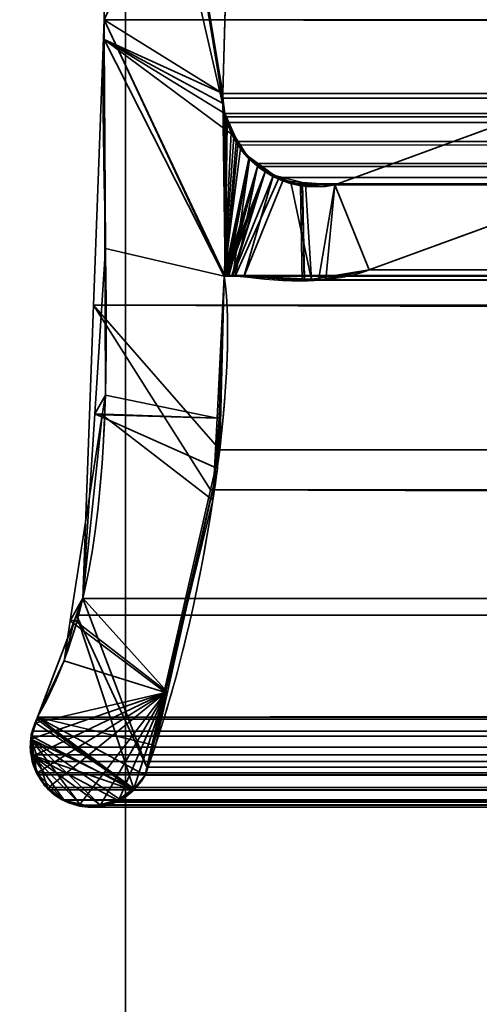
# Model space of a CAD drawing. Header units: millimetres. Extents: x -488 to 6688, y -115 to 115.
# Tile 596 of 656: x 1137.14 to 1140.89, y -6.41 to 1.65. Entities that reach past the tile are written whole.
import ezdxf

# ---------------------------------------------------------------- set-up
doc = ezdxf.new("R2010")
doc.units = ezdxf.units.MM
doc.layers.add('151', color=7, linetype='Continuous', true_color=0xffffff)

# ---------------------------------------------------------------- blocks, each defined once
blk = doc.blocks.new('UG_SURFACE_002')
at = {"layer": '151', "color": 252, "linetype": 'Continuous', "lineweight": 35}
for points in [[(2037.4999, -15, 2194.2501), (2037.4999, 115, 2194.2501), (962.5, 115, 2194.2501), (962.5, -15, 2194.2501)], [(1112.5, -15, 2044.25), (1112.5, 115, 2044.25), (1887.5, 115, 2044.25), (1887.5, -15, 2044.25)]]:
    blk.add_3dface(points, dxfattribs=at)
blk = doc.blocks.new('UG_SURFACE_110')
at = {"layer": '151', "color": 7, "linetype": 'Continuous', "lineweight": 35}
for points in [[(1138.8117, 0.8784, 2018.4383), (1137.9112, 6.3541, 2019.3388), (1137.8678, 5.0177, 2019.3822), (1137.8716, 4.9608, 2019.3784)], [(1137.9112, 6.3541, 2019.3388), (1138.799, 0.9593, 2018.451), (1138.7951, 1.0412, 2018.4548)], [(1137.9112, 6.3541, 2019.3388), (1138.8117, 0.8784, 2018.4383), (1138.799, 0.9593, 2018.451)], [(1138.7951, 1.0412, 2018.4548), (1138.8776, 3.9715, 2018.3723), (1137.9112, 6.3541, 2019.3388)], [(1137.8716, 4.9608, 2019.3784), (1137.825, 1.6459, 2019.4249), (1137.826, 1.4847, 2019.424), (1138.8117, 0.8784, 2018.4383)], [(1138.8776, 3.9715, -10.75), (1138.7951, 1.0412, -10.75), (1137.8256, 1.4846, -10.75), (1137.825, 1.6459, -10.75)], [(1138.7951, 1.0412, -10.75), (1138.8776, 3.9715, -10.75), (1138.8776, 3.9715, 2018.3723), (1138.7951, 1.0412, 2018.4548)], [(1137.825, 1.6459, -10.75), (1137.8256, 1.4846, -10.75), (1137.826, 1.4847, 2019.424)], [(1137.826, 1.4847, 2019.424), (1137.825, 1.6459, 2019.4249), (1137.825, 1.6459, -10.75)], [(1137.8357, -0.2241, 2019.4142), (1137.826, 1.4847, 2019.424), (1137.8256, 1.4846, -10.75)], [(1137.8357, -0.2241, 2019.4142), (1137.8256, 1.4846, -10.75), (1137.8351, -1.4257, -10.75)], [(1137.8256, 1.4846, -10.75), (1138.8117, 0.8784, -10.75), (1138.8961, 0.6882, -10.75)], [(1137.8256, 1.4846, -10.75), (1138.7951, 1.0412, -10.75), (1138.799, 0.9593, -10.75)], [(1138.799, 0.9593, -10.75), (1138.8117, 0.8784, -10.75), (1137.8256, 1.4846, -10.75)], [(1138.8961, 0.6882, -10.75), (1138.9387, 0.592, -10.75), (1138.8074, -0.4501, -10.75), (1137.8256, 1.4846, -10.75)], [(1137.8351, -1.4257, -10.75), (1137.8256, 1.4846, -10.75), (1138.8074, -0.4501, -10.75), (1138.7483, -1.6131, -10.75)], [(1137.826, 1.4847, 2019.424), (1138.8074, -0.4501, 2018.4426), (1138.8643, 0.7194, 2018.3856), (1138.8117, 0.8784, 2018.4383)], [(1138.8074, -0.4501, 2018.4426), (1137.826, 1.4847, 2019.424), (1137.8357, -0.2241, 2019.4142)], [(1138.799, 0.9593, -10.75), (1138.7951, 1.0412, -10.75), (1138.7951, 1.0412, 2018.4548), (1138.799, 0.9593, 2018.451)], [(1139.7102, 0.295, -10.75), (1141.6266, 0.997, -10.75), (1141.4485, 0.1329, -10.75), (1139.9915, -0.4009, -10.75)], [(1139.9915, -0.4009, 2017.2584), (1141.4485, 0.1329, 2015.8014), (1141.6266, 0.997, 2015.6233), (1139.7102, 0.295, 2017.5397)], [(1141.6266, 0.997, -10.75), (1139.7102, 0.295, -10.75), (1139.7102, 0.295, 2017.5397), (1141.6266, 0.997, 2015.6233)], [(1138.799, 0.9593, 2018.451), (1138.8117, 0.8784, 2018.4383), (1138.8117, 0.8784, -10.75), (1138.799, 0.9593, -10.75)], [(1138.8117, 0.8784, -10.75), (1138.8643, 0.7194, 2018.3856), (1138.8865, 0.6875, 2018.3635)], [(1138.8117, 0.8784, -10.75), (1138.8117, 0.8784, 2018.4383), (1138.8643, 0.7194, 2018.3856)], [(1138.8865, 0.6875, 2018.3635), (1138.8961, 0.6882, -10.75), (1138.8117, 0.8784, -10.75)], [(1138.8865, 0.6875, 2018.3635), (1138.8643, 0.7194, 2018.3856), (1138.8074, -0.4501, 2018.4426)], [(1138.8074, -0.4501, 2018.4426), (1139.0091, 0.5104, 2018.2409), (1138.8865, 0.6875, 2018.3635)], [(1138.8961, 0.6882, -10.75), (1138.8865, 0.6875, 2018.3635), (1139.0091, 0.5104, 2018.2409)], [(1139.0091, 0.5104, 2018.2409), (1138.9387, 0.592, -10.75), (1138.8961, 0.6882, -10.75)], [(1138.8074, -0.4501, -10.75), (1138.9387, 0.592, -10.75), (1139.0166, 0.518, -10.75)], [(1139.0091, 0.5104, 2018.2409), (1139.0166, 0.518, -10.75), (1138.9387, 0.592, -10.75)], [(1139.0166, 0.518, -10.75), (1139.1401, 0.4006, -10.75), (1138.8074, -0.4501, -10.75)], [(1138.8074, -0.4501, 2018.4426), (1139.0144, 0.5029, 2018.2357), (1139.0091, 0.5104, 2018.2409)], [(1139.0144, 0.5029, 2018.2357), (1138.8074, -0.4501, 2018.4426), (1138.8161, -0.447, 2018.4338)], [(1138.8161, -0.447, 2018.4338), (1138.8192, -0.4459, 2018.4307), (1139.0144, 0.5029, 2018.2357)], [(1139.0144, 0.5029, 2018.2357), (1138.8192, -0.4459, 2018.4307), (1138.8336, -0.4468, 2018.4164)], [(1138.8336, -0.4468, 2018.4164), (1138.8777, -0.4498, 2018.3723), (1139.0144, 0.5029, 2018.2357)], [(1138.8777, -0.4498, 2018.3723), (1138.9682, -0.4559, 2018.2817), (1139.2093, 0.3763, 2018.0407), (1139.0144, 0.5029, 2018.2357)], [(1139.0166, 0.518, -10.75), (1139.0091, 0.5104, 2018.2409), (1139.0144, 0.5029, 2018.2357)], [(1139.0166, 0.518, -10.75), (1139.0144, 0.5029, 2018.2357), (1139.2093, 0.3763, 2018.0407)], [(1139.2093, 0.3763, 2018.0407), (1139.1401, 0.4006, -10.75), (1139.0166, 0.518, -10.75)], [(1138.8156, -0.4467, -10.75), (1138.8074, -0.4501, -10.75), (1139.1401, 0.4006, -10.75)], [(1138.8161, -0.4466, -10.75), (1138.8156, -0.4467, -10.75), (1139.1401, 0.4006, -10.75)], [(1138.8338, -0.4463, -10.75), (1138.8161, -0.4466, -10.75), (1139.1401, 0.4006, -10.75)], [(1139.1401, 0.4006, -10.75), (1138.8702, -0.4455, -10.75), (1138.8338, -0.4463, -10.75)], [(1138.8779, -0.4461, -10.75), (1138.8702, -0.4455, -10.75), (1139.1401, 0.4006, -10.75)], [(1138.8779, -0.4461, -10.75), (1139.1401, 0.4006, -10.75), (1139.2092, 0.3738, -10.75)], [(1139.2092, 0.3738, -10.75), (1139.4289, 0.2884, -10.75), (1139.4434, -0.4895, -10.75), (1138.8779, -0.4461, -10.75)], [(1138.9682, -0.4559, 2018.2817), (1139.2847, 0.3273, 2017.9653), (1139.2093, 0.3763, 2018.0407)], [(1139.4458, 0.3151, 2017.8041), (1139.2847, 0.3273, 2017.9653), (1138.9682, -0.4559, 2018.2817), (1139.4619, -0.4725, 2017.7882)], [(1139.2093, 0.3763, 2018.0407), (1139.2092, 0.3738, -10.75), (1139.1401, 0.4006, -10.75)], [(1139.2092, 0.3738, -10.75), (1139.2093, 0.3763, 2018.0407), (1139.2847, 0.3273, 2017.9653)], [(1139.2092, 0.3738, -10.75), (1139.2847, 0.3273, 2017.9653), (1139.4458, 0.3151, 2017.8041)], [(1139.4458, 0.3151, 2017.8041), (1139.4289, 0.2884, -10.75), (1139.2092, 0.3738, -10.75)], [(1139.4458, 0.3151, 2017.8041), (1139.4447, 0.2888, -10.75), (1139.4289, 0.2884, -10.75)], [(1139.4612, -0.4866, -10.75), (1139.4434, -0.4895, -10.75), (1139.4289, 0.2884, -10.75), (1139.4447, 0.2888, -10.75)], [(1139.4447, 0.2888, -10.75), (1139.4458, 0.3151, 2017.8041), (1139.7102, 0.295, 2017.5397)], [(1139.4447, 0.2888, -10.75), (1139.7102, 0.295, -10.75), (1139.9915, -0.4009, -10.75), (1139.4612, -0.4866, -10.75)], [(1139.7102, 0.295, 2017.5397), (1139.7102, 0.295, -10.75), (1139.4447, 0.2888, -10.75)], [(1139.4619, -0.4725, 2017.7882), (1139.6384, -0.4785, 2017.6115), (1139.7102, 0.295, 2017.5397), (1139.4458, 0.3151, 2017.8041)], [(1139.7102, 0.295, 2017.5397), (1139.6384, -0.4785, 2017.6115), (1139.9915, -0.4009, 2017.2584)], [(1141.4485, 0.1329, 2015.8014), (1139.9915, -0.4009, 2017.2584), (1139.9915, -0.4009, -10.75), (1141.4485, 0.1329, -10.75)], [(1137.8351, -1.4257, -10.75), (1137.7486, -1.5778, 2019.5014), (1137.8357, -0.2241, 2019.4142)], [(1138.7656, -1.6133, 2018.4846), (1138.8074, -0.4501, 2018.4426), (1137.8357, -0.2241, 2019.4142), (1137.7486, -1.5778, 2019.5014)], [(1139.4612, -0.4866, -10.75), (1139.9915, -0.4009, -10.75), (1139.9915, -0.4009, 2017.2584)], [(1139.9915, -0.4009, 2017.2584), (1139.6384, -0.4785, 2017.6115), (1139.4612, -0.4866, -10.75)], [(1138.7483, -1.6131, -10.75), (1138.8074, -0.4501, -10.75), (1138.8074, -0.4501, 2018.4426)], [(1138.8074, -0.4501, 2018.4426), (1138.7656, -1.6133, 2018.4846), (1138.7483, -1.6131, -10.75)], [(1138.8074, -0.4501, -10.75), (1138.8156, -0.4467, -10.75), (1138.8161, -0.447, 2018.4338)], [(1138.8161, -0.447, 2018.4338), (1138.8074, -0.4501, 2018.4426), (1138.8074, -0.4501, -10.75)], [(1138.8156, -0.4467, -10.75), (1138.8161, -0.4466, -10.75), (1138.8161, -0.447, 2018.4338)], [(1138.8336, -0.4468, 2018.4164), (1138.8192, -0.4459, 2018.4307), (1138.8161, -0.4466, -10.75)], [(1138.8192, -0.4459, 2018.4307), (1138.8161, -0.447, 2018.4338), (1138.8161, -0.4466, -10.75)], [(1138.8161, -0.4466, -10.75), (1138.8338, -0.4463, -10.75), (1138.8336, -0.4468, 2018.4164)], [(1138.8777, -0.4498, 2018.3723), (1138.8336, -0.4468, 2018.4164), (1138.8338, -0.4463, -10.75)], [(1138.8338, -0.4463, -10.75), (1138.8702, -0.4455, -10.75), (1138.8777, -0.4498, 2018.3723)], [(1138.8702, -0.4455, -10.75), (1138.8779, -0.4461, -10.75), (1138.8777, -0.4498, 2018.3723)], [(1138.9682, -0.4559, 2018.2817), (1138.8777, -0.4498, 2018.3723), (1138.8779, -0.4461, -10.75)], [(1138.8779, -0.4461, -10.75), (1139.4434, -0.4895, -10.75), (1139.4619, -0.4725, 2017.7882)], [(1139.4619, -0.4725, 2017.7882), (1138.9682, -0.4559, 2018.2817), (1138.8779, -0.4461, -10.75)], [(1139.4434, -0.4895, -10.75), (1139.4612, -0.4866, -10.75), (1139.4619, -0.4725, 2017.7882)], [(1139.6384, -0.4785, 2017.6115), (1139.4619, -0.4725, 2017.7882), (1139.4612, -0.4866, -10.75)], [(1137.8351, -1.4257, -10.75), (1137.8103, -1.5852, -10.75), (1137.7486, -1.5778, 2019.5014)], [(1137.8103, -1.5852, -10.75), (1137.8351, -1.4257, -10.75), (1138.7483, -1.6131, -10.75)], [(1137.6516, -3.085, 2019.5985), (1137.8103, -1.5852, -10.75), (1137.5484, -3.2703, -10.75)], [(1138.7142, -2.283, -10.75), (1138.3269, -3.8554, -10.75), (1137.5484, -3.2703, -10.75), (1137.8103, -1.5852, -10.75)], [(1137.6516, -3.085, 2019.5985), (1137.7486, -1.5778, 2019.5014), (1137.8103, -1.5852, -10.75)], [(1137.7486, -1.5778, 2019.5014), (1137.6516, -3.085, 2019.5985), (1138.3424, -3.8528, 2018.9075), (1138.7507, -2.0249, 2018.4994)], [(1138.7507, -2.0249, 2018.4994), (1138.7656, -1.6133, 2018.4846), (1137.7486, -1.5778, 2019.5014)], [(1137.8103, -1.5852, -10.75), (1138.7483, -1.6131, -10.75), (1138.7142, -2.283, -10.75)], [(1138.7142, -2.283, -10.75), (1138.7483, -1.6131, -10.75), (1138.7656, -1.6133, 2018.4846)], [(1138.7656, -1.6133, 2018.4846), (1138.7507, -2.0249, 2018.4994), (1138.7142, -2.283, -10.75)], [(1138.7507, -2.0249, 2018.4994), (1138.3269, -3.8554, -10.75), (1138.7142, -2.283, -10.75)], [(1138.7507, -2.0249, 2018.4994), (1138.3424, -3.8528, 2018.9075), (1138.3269, -3.8554, -10.75)], [(1137.5484, -3.2703, -10.75), (1137.5833, -3.2645, 2019.6667), (1137.6516, -3.085, 2019.5985)], [(1138.3424, -3.8528, 2018.9075), (1137.6516, -3.085, 2019.5985), (1137.5833, -3.2645, 2019.6667)], [(1137.2817, -4.0566, -10.75), (1137.2817, -4.0566, 2019.9683), (1137.5833, -3.2645, 2019.6667)], [(1137.5833, -3.2645, 2019.6667), (1137.4977, -3.5976, -10.75), (1137.2817, -4.0566, -10.75)], [(1138.245, -4.2885, 2019.0051), (1138.3424, -3.8528, 2018.9075), (1137.5833, -3.2645, 2019.6667), (1137.2817, -4.0566, 2019.9683)], [(1137.5833, -3.2645, 2019.6667), (1137.5484, -3.2703, -10.75), (1137.4977, -3.5976, -10.75)], [(1138.3269, -3.8554, -10.75), (1137.4977, -3.5976, -10.75), (1137.5484, -3.2703, -10.75)], [(1137.2679, -4.1027, -10.75), (1137.2817, -4.0566, -10.75), (1137.4977, -3.5976, -10.75), (1138.3269, -3.8554, -10.75)], [(1137.2362, -4.3802, -10.75), (1137.2229, -4.2537, -10.75), (1137.2274, -4.2386, -10.75), (1138.3269, -3.8554, -10.75)], [(1137.2274, -4.2386, -10.75), (1137.2679, -4.1027, -10.75), (1138.3269, -3.8554, -10.75)], [(1138.3269, -3.8554, -10.75), (1137.2824, -4.511, -10.75), (1137.2422, -4.4365, -10.75), (1137.2362, -4.3802, -10.75)], [(1138.3269, -3.8554, -10.75), (1137.3656, -4.6377, -10.75), (1137.339, -4.6162, -10.75), (1137.2824, -4.511, -10.75)], [(1137.6249, -4.7754, -10.75), (1137.4831, -4.7332, -10.75), (1137.3656, -4.6377, -10.75), (1138.3269, -3.8554, -10.75)], [(1137.7927, -4.7803, -10.75), (1137.681, -4.7921, -10.75), (1137.6249, -4.7754, -10.75), (1138.3269, -3.8554, -10.75)], [(1138.3269, -3.8554, -10.75), (1137.947, -4.7278, -10.75), (1137.8634, -4.7728, -10.75), (1137.7927, -4.7803, -10.75)], [(1138.0657, -4.6483, -10.75), (1138.0432, -4.676, -10.75), (1137.947, -4.7278, -10.75), (1138.3269, -3.8554, -10.75)], [(1138.3269, -3.8554, -10.75), (1138.1602, -4.5319, -10.75), (1138.0657, -4.6483, -10.75)], [(1138.1602, -4.5319, -10.75), (1138.3269, -3.8554, -10.75), (1138.3424, -3.8528, 2018.9075)], [(1138.3424, -3.8528, 2018.9075), (1138.245, -4.2885, 2019.0051), (1138.1602, -4.5319, -10.75)], [(1137.2648, -4.1036, 2019.9852), (1137.2679, -4.1027, -10.75), (1137.2274, -4.2386, -10.75)], [(1137.2274, -4.2386, -10.75), (1137.2302, -4.2006, 2020.0198), (1137.2648, -4.1036, 2019.9852)], [(1138.0653, -4.642, 2019.1846), (1137.2648, -4.1036, 2019.9852), (1137.2302, -4.2006, 2020.0198), (1137.2285, -4.2381, 2020.0214)], [(1137.2679, -4.1027, -10.75), (1137.2648, -4.1036, 2019.9852), (1137.2817, -4.0566, 2019.9683)], [(1137.2817, -4.0566, 2019.9683), (1137.2648, -4.1036, 2019.9852), (1138.0653, -4.642, 2019.1846)], [(1137.2817, -4.0566, 2019.9683), (1137.2817, -4.0566, -10.75), (1137.2679, -4.1027, -10.75)], [(1137.2817, -4.0566, 2019.9683), (1138.0653, -4.642, 2019.1846), (1138.1304, -4.5803, 2019.1195), (1138.1602, -4.5319, 2019.0897)], [(1138.1602, -4.5319, 2019.0897), (1138.245, -4.2885, 2019.0051), (1137.2817, -4.0566, 2019.9683)], [(1137.2274, -4.2386, -10.75), (1137.2229, -4.2537, -10.75), (1137.2329, -4.379, 2020.0171)], [(1137.2229, -4.2537, -10.75), (1137.2362, -4.3802, -10.75), (1137.2329, -4.379, 2020.0171)], [(1137.2238, -4.3434, 2020.0262), (1137.2285, -4.2381, 2020.0214), (1137.2274, -4.2386, -10.75)], [(1137.2285, -4.2381, 2020.0214), (1137.2238, -4.3434, 2020.0262), (1137.2329, -4.379, 2020.0171)], [(1137.2329, -4.379, 2020.0171), (1137.2238, -4.3434, 2020.0262), (1137.2274, -4.2386, -10.75)], [(1137.2274, -4.2386, -10.75), (1137.2285, -4.2381, 2020.0214), (1137.2302, -4.2006, 2020.0198)], [(1137.2285, -4.2381, 2020.0214), (1137.2329, -4.379, 2020.0171), (1137.2606, -4.4879, 2019.9895), (1137.2759, -4.5127, 2019.974)], [(1137.2285, -4.2381, 2020.0214), (1137.6243, -4.7674, 2019.6257), (1137.7321, -4.7935, 2019.5179), (1137.7918, -4.7758, 2019.4583)], [(1137.7918, -4.7758, 2019.4583), (1137.9508, -4.7285, 2019.2993), (1137.2285, -4.2381, 2020.0214)], [(1137.2759, -4.5127, 2019.974), (1137.3429, -4.6207, 2019.907), (1137.3639, -4.6376, 2019.886), (1137.2285, -4.2381, 2020.0214)], [(1137.3639, -4.6376, 2019.886), (1137.4831, -4.7332, 2019.7668), (1137.6243, -4.7674, 2019.6257), (1137.2285, -4.2381, 2020.0214)], [(1137.9508, -4.7285, 2019.2993), (1137.9846, -4.7184, 2019.2654), (1138.0653, -4.642, 2019.1846), (1137.2285, -4.2381, 2020.0214)], [(1138.245, -4.2885, 2019.0051), (1138.1602, -4.5319, 2019.0897), (1138.1602, -4.5319, -10.75)], [(1137.2606, -4.4879, 2019.9895), (1137.2329, -4.379, 2020.0171), (1137.2362, -4.3802, -10.75)], [(1137.2362, -4.3802, -10.75), (1137.2422, -4.4365, -10.75), (1137.2606, -4.4879, 2019.9895)], [(1137.2422, -4.4365, -10.75), (1137.2824, -4.511, -10.75), (1137.2759, -4.5127, 2019.974)], [(1137.2759, -4.5127, 2019.974), (1137.2606, -4.4879, 2019.9895), (1137.2422, -4.4365, -10.75)], [(1137.3429, -4.6207, 2019.907), (1137.2759, -4.5127, 2019.974), (1137.2824, -4.511, -10.75)], [(1137.2824, -4.511, -10.75), (1137.339, -4.6162, -10.75), (1137.3429, -4.6207, 2019.907)], [(1138.1304, -4.5803, 2019.1195), (1138.0653, -4.642, 2019.1846), (1138.0657, -4.6483, -10.75)], [(1138.0657, -4.6483, -10.75), (1138.1602, -4.5319, -10.75), (1138.1602, -4.5319, 2019.0897)], [(1138.1602, -4.5319, 2019.0897), (1138.1304, -4.5803, 2019.1195), (1138.0657, -4.6483, -10.75)], [(1137.339, -4.6162, -10.75), (1137.3656, -4.6377, -10.75), (1137.3639, -4.6376, 2019.886)], [(1137.3639, -4.6376, 2019.886), (1137.3429, -4.6207, 2019.907), (1137.339, -4.6162, -10.75)], [(1137.4831, -4.7332, 2019.7668), (1137.3639, -4.6376, 2019.886), (1137.3656, -4.6377, -10.75)], [(1137.3656, -4.6377, -10.75), (1137.4831, -4.7332, -10.75), (1137.4831, -4.7332, 2019.7668)], [(1137.947, -4.7278, -10.75), (1138.0432, -4.676, -10.75), (1138.0653, -4.642, 2019.1846)], [(1138.0653, -4.642, 2019.1846), (1137.9846, -4.7184, 2019.2654), (1137.947, -4.7278, -10.75)], [(1138.0432, -4.676, -10.75), (1138.0657, -4.6483, -10.75), (1138.0653, -4.642, 2019.1846)], [(1137.4831, -4.7332, -10.75), (1137.6249, -4.7754, -10.75), (1137.6243, -4.7674, 2019.6257)], [(1137.6243, -4.7674, 2019.6257), (1137.4831, -4.7332, 2019.7668), (1137.4831, -4.7332, -10.75)], [(1137.9508, -4.7285, 2019.2993), (1137.7918, -4.7758, 2019.4583), (1137.8634, -4.7728, -10.75)], [(1137.8634, -4.7728, -10.75), (1137.947, -4.7278, -10.75), (1137.9508, -4.7285, 2019.2993)], [(1137.9846, -4.7184, 2019.2654), (1137.9508, -4.7285, 2019.2993), (1137.947, -4.7278, -10.75)], [(1137.7321, -4.7935, 2019.5179), (1137.6243, -4.7674, 2019.6257), (1137.6249, -4.7754, -10.75)], [(1137.6249, -4.7754, -10.75), (1137.681, -4.7921, -10.75), (1137.7321, -4.7935, 2019.5179)], [(1137.681, -4.7921, -10.75), (1137.7927, -4.7803, -10.75), (1137.7918, -4.7758, 2019.4583)], [(1137.7918, -4.7758, 2019.4583), (1137.7321, -4.7935, 2019.5179), (1137.681, -4.7921, -10.75)], [(1137.7918, -4.7758, 2019.4583), (1137.7927, -4.7803, -10.75), (1137.8634, -4.7728, -10.75)]]:
    blk.add_3dface(points, dxfattribs=at)
blk = doc.blocks.new('UG_SURFACE_111')
at = {"layer": '151', "color": 7, "linetype": 'Continuous', "lineweight": 35}
for points in [[(1138.8776, 3.9715, 2018.3723), (1138.7951, 1.0412, 2018.4548), (1137.825, 1.6459, 2019.4249), (1137.8716, 4.9608, 2019.3784)], [(1138.7951, 1.0412, 2018.4548), (1138.8776, 3.9715, 2018.3723), (1861.1224, 3.9715, 2018.3723), (1861.2049, 1.0412, 2018.4548)], [(1137.7392, -0.6892, 2019.5107), (1137.825, 1.6459, 2019.4249), (1138.8074, -0.4501, 2018.4426), (1138.7697, -1.8721, 2018.4803)], [(1862.1695, 0.0733, 2019.4194), (1137.825, 1.6459, 2019.4249), (1137.7392, -0.6892, 2019.5107)], [(1137.825, 1.6459, 2019.4249), (1138.7951, 1.0412, 2018.4548), (1138.8147, -0.4469, 2018.4352), (1138.8124, -0.4479, 2018.4376)], [(1138.8124, -0.4479, 2018.4376), (1138.8074, -0.4501, 2018.4426), (1137.825, 1.6459, 2019.4249)], [(1862.1695, 0.0733, 2019.4194), (1862.175, 1.6459, 2019.4249), (1137.825, 1.6459, 2019.4249)], [(1138.8147, -0.4469, 2018.4352), (1138.7951, 1.0412, 2018.4548), (1138.7957, 1.0031, 2018.4543)], [(1138.7957, 1.0031, 2018.4543), (1138.7951, 1.0412, 2018.4548), (1861.2049, 1.0412, 2018.4548)], [(1138.8117, 0.8784, 2018.4383), (1138.7957, 1.0031, 2018.4543), (1861.2049, 1.0412, 2018.4548)], [(1138.7957, 1.0031, 2018.4543), (1138.8117, 0.8784, 2018.4383), (1138.8147, -0.4469, 2018.4352)], [(1861.2049, 1.0412, 2018.4548), (1861.1883, 0.8784, 2018.4383), (1138.8117, 0.8784, 2018.4383)], [(1139.7102, 0.295, 2017.5397), (1141.6266, 0.997, 2015.6233), (1141.4485, 0.1329, 2015.8014), (1139.9915, -0.4009, 2017.2584)], [(1141.6266, 0.997, 2015.6233), (1139.7102, 0.295, 2017.5397), (1860.2898, 0.295, 2017.5397), (1858.3734, 0.997, 2015.6233)], [(1138.8147, -0.4469, 2018.4352), (1138.8117, 0.8784, 2018.4383), (1138.8186, 0.8526, 2018.4314)], [(1138.8117, 0.8784, 2018.4383), (1861.1883, 0.8784, 2018.4383), (1861.1794, 0.8544, 2018.4293)], [(1861.1794, 0.8544, 2018.4293), (1138.8186, 0.8526, 2018.4314), (1138.8117, 0.8784, 2018.4383)], [(1138.8186, 0.8526, 2018.4314), (1138.8309, 0.8061, 2018.4193), (1138.8147, -0.4469, 2018.4352)], [(1138.8147, -0.4469, 2018.4352), (1138.8309, 0.8061, 2018.4193), (1138.905, 0.6498, 2018.3451)], [(1138.8309, 0.8061, 2018.4193), (1138.8186, 0.8526, 2018.4314), (1861.1794, 0.8544, 2018.4293)], [(1138.8309, 0.8061, 2018.4193), (1861.1794, 0.8544, 2018.4293), (1861.1114, 0.6712, 2018.3613)], [(1138.8309, 0.8061, 2018.4193), (1861.1114, 0.6712, 2018.3613), (1861.0958, 0.65, 2018.3458)], [(1861.0958, 0.65, 2018.3458), (1138.905, 0.6498, 2018.3451), (1138.8309, 0.8061, 2018.4193)], [(1138.905, 0.6498, 2018.3451), (1138.9185, 0.6214, 2018.3315), (1138.8147, -0.4469, 2018.4352)], [(1138.905, 0.6498, 2018.3451), (1861.0958, 0.65, 2018.3458), (1860.993, 0.5104, 2018.2431)], [(1138.9185, 0.6214, 2018.3315), (1138.905, 0.6498, 2018.3451), (1860.993, 0.5104, 2018.2431)], [(1138.8147, -0.4469, 2018.4352), (1138.9185, 0.6214, 2018.3315), (1139.0568, 0.4692, 2018.1932), (1139.079, 0.4448, 2018.1711)], [(1138.9185, 0.6214, 2018.3315), (1860.993, 0.5104, 2018.2431), (1860.9424, 0.4748, 2018.1923)], [(1860.9424, 0.4748, 2018.1923), (1139.0568, 0.4692, 2018.1932), (1138.9185, 0.6214, 2018.3315)], [(1138.8216, -0.4472, 2018.4283), (1138.8147, -0.4469, 2018.4352), (1139.079, 0.4448, 2018.1711)], [(1138.8431, -0.4483, 2018.4069), (1138.8216, -0.4472, 2018.4283), (1139.079, 0.4448, 2018.1711)], [(1138.8972, -0.4509, 2018.3527), (1138.8431, -0.4483, 2018.4069), (1139.079, 0.4448, 2018.1711)], [(1138.8972, -0.4509, 2018.3527), (1139.079, 0.4448, 2018.1711), (1139.2545, 0.3554, 2017.9956)], [(1139.079, 0.4448, 2018.1711), (1139.0568, 0.4692, 2018.1932), (1860.9424, 0.4748, 2018.1923)], [(1139.079, 0.4448, 2018.1711), (1860.9424, 0.4748, 2018.1923), (1860.7571, 0.3446, 2018.007)], [(1139.079, 0.4448, 2018.1711), (1860.7571, 0.3446, 2018.007), (1860.7485, 0.3429, 2017.9985)], [(1860.7485, 0.3429, 2017.9985), (1139.2545, 0.3554, 2017.9956), (1139.079, 0.4448, 2018.1711)], [(1139.2545, 0.3554, 2017.9956), (1139.3539, 0.3048, 2017.8962), (1139.5192, -0.4812, 2017.731), (1138.8972, -0.4509, 2018.3527)], [(1139.3539, 0.3048, 2017.8962), (1139.2545, 0.3554, 2017.9956), (1860.7485, 0.3429, 2017.9985)], [(1139.47, 0.3016, 2017.7801), (1139.3539, 0.3048, 2017.8962), (1860.7485, 0.3429, 2017.9985)], [(1860.7485, 0.3429, 2017.9985), (1860.5286, 0.3, 2017.7786), (1139.47, 0.3016, 2017.7801)], [(1139.5192, -0.4812, 2017.731), (1139.3539, 0.3048, 2017.8962), (1139.47, 0.3016, 2017.7801)], [(1139.47, 0.3016, 2017.7801), (1139.7102, 0.295, 2017.5397), (1139.577, -0.484, 2017.673), (1139.5192, -0.4812, 2017.731)], [(1139.47, 0.3016, 2017.7801), (1860.5286, 0.3, 2017.7786), (1860.4199, 0.2788, 2017.6699)], [(1139.7102, 0.295, 2017.5397), (1139.47, 0.3016, 2017.7801), (1860.4199, 0.2788, 2017.6699)], [(1139.9915, -0.4009, 2017.2584), (1139.577, -0.484, 2017.673), (1139.7102, 0.295, 2017.5397)], [(1860.4199, 0.2788, 2017.6699), (1860.2898, 0.295, 2017.5397), (1139.7102, 0.295, 2017.5397)], [(1858.5515, 0.1329, 2015.8014), (1860.0085, -0.4009, 2017.2584), (1139.9915, -0.4009, 2017.2584), (1141.4485, 0.1329, 2015.8014)], [(1137.7392, -0.6892, 2019.5107), (1862.2143, -0.6902, 2019.4643), (1862.1695, 0.0733, 2019.4194)], [(1139.577, -0.484, 2017.673), (1860.0085, -0.4009, 2017.2584), (1860.3992, -0.4821, 2017.6492)], [(1139.577, -0.484, 2017.673), (1139.9915, -0.4009, 2017.2584), (1860.0085, -0.4009, 2017.2584)], [(1138.7697, -1.8721, 2018.4803), (1861.1926, -0.4501, 2018.4426), (1861.187, -1.4242, 2018.4369)], [(1138.7697, -1.8721, 2018.4803), (1138.8074, -0.4501, 2018.4426), (1861.1926, -0.4501, 2018.4426)], [(1138.8124, -0.4479, 2018.4376), (1861.1876, -0.4479, 2018.4376), (1861.1926, -0.4501, 2018.4426), (1138.8074, -0.4501, 2018.4426)], [(1861.1853, -0.4469, 2018.4352), (1138.8124, -0.4479, 2018.4376), (1138.8147, -0.4469, 2018.4352)], [(1861.1853, -0.4469, 2018.4352), (1861.1876, -0.4479, 2018.4376), (1138.8124, -0.4479, 2018.4376)], [(1138.8147, -0.4469, 2018.4352), (1138.8216, -0.4472, 2018.4283), (1861.1785, -0.4472, 2018.4286)], [(1861.1785, -0.4472, 2018.4286), (1861.1853, -0.4469, 2018.4352), (1138.8147, -0.4469, 2018.4352)], [(1138.8216, -0.4472, 2018.4283), (1138.8431, -0.4483, 2018.4069), (1861.1569, -0.4482, 2018.4071)], [(1861.1569, -0.4482, 2018.4071), (1861.1785, -0.4472, 2018.4286), (1138.8216, -0.4472, 2018.4283)], [(1861.1029, -0.4506, 2018.353), (1861.1569, -0.4482, 2018.4071), (1138.8431, -0.4483, 2018.4069)], [(1138.8431, -0.4483, 2018.4069), (1138.8972, -0.4509, 2018.3527), (1861.1029, -0.4506, 2018.353)], [(1860.4814, -0.4784, 2017.7314), (1861.1029, -0.4506, 2018.353), (1138.8972, -0.4509, 2018.3527)], [(1138.8972, -0.4509, 2018.3527), (1139.5192, -0.4812, 2017.731), (1860.4814, -0.4784, 2017.7314)], [(1860.3992, -0.4821, 2017.6492), (1860.4814, -0.4784, 2017.7314), (1139.5192, -0.4812, 2017.731)], [(1860.3992, -0.4821, 2017.6492), (1139.5192, -0.4812, 2017.731), (1139.577, -0.484, 2017.673)], [(1138.6945, -2.2, 2018.5554), (1138.1754, -4.4656, 2019.0747), (1137.651, -3.0879, 2019.5992), (1137.7392, -0.6892, 2019.5107)], [(1862.3573, -3.122, 2019.6073), (1137.7392, -0.6892, 2019.5107), (1137.651, -3.0879, 2019.5992)], [(1138.7697, -1.8721, 2018.4803), (1138.6945, -2.2, 2018.5554), (1137.7392, -0.6892, 2019.5107)], [(1862.3573, -3.122, 2019.6073), (1862.2143, -0.6902, 2019.4643), (1137.7392, -0.6892, 2019.5107)], [(1861.187, -1.4242, 2018.4369), (1138.6945, -2.2, 2018.5554), (1138.7697, -1.8721, 2018.4803)], [(1861.187, -1.4242, 2018.4369), (1861.3462, -2.1825, 2018.5962), (1138.6945, -2.2, 2018.5554)], [(1861.8258, -4.4654, 2019.0759), (1138.1754, -4.4656, 2019.0747), (1138.6945, -2.2, 2018.5554)], [(1138.6945, -2.2, 2018.5554), (1861.3462, -2.1825, 2018.5962), (1861.8258, -4.4654, 2019.0759)], [(1137.5993, -3.223, 2019.6507), (1137.651, -3.0879, 2019.5992), (1138.1754, -4.4656, 2019.0747)], [(1137.651, -3.0879, 2019.5992), (1137.5993, -3.223, 2019.6507), (1862.3973, -3.2256, 2019.6474)], [(1137.651, -3.0879, 2019.5992), (1862.3973, -3.2256, 2019.6474), (1862.3573, -3.122, 2019.6073)], [(1138.0705, -4.6511, 2019.1796), (1138.0633, -4.6559, 2019.1867), (1137.2817, -4.0566, 2019.9683), (1137.5993, -3.223, 2019.6507)], [(1862.3973, -3.2256, 2019.6474), (1137.5993, -3.223, 2019.6507), (1137.2817, -4.0566, 2019.9683)], [(1137.2817, -4.0566, 2019.9683), (1862.7183, -4.0566, 2019.9683), (1862.3973, -3.2256, 2019.6474)], [(1137.5993, -3.223, 2019.6507), (1138.1754, -4.4656, 2019.0747), (1138.1602, -4.5319, 2019.0897), (1138.0705, -4.6511, 2019.1796)], [(1137.2318, -4.2122, 2020.0181), (1137.2366, -4.1716, 2020.0133), (1137.2749, -4.074, 2019.9752), (1138.0633, -4.6559, 2019.1867)], [(1862.7634, -4.1716, 2020.0133), (1862.7251, -4.074, 2019.9752), (1137.2749, -4.074, 2019.9752), (1137.2366, -4.1716, 2020.0133)], [(1137.2749, -4.074, 2019.9752), (1137.2817, -4.0566, 2019.9683), (1138.0633, -4.6559, 2019.1867)], [(1137.2749, -4.074, 2019.9752), (1862.7251, -4.074, 2019.9752), (1862.7183, -4.0566, 2019.9683), (1137.2817, -4.0566, 2019.9683)], [(1137.2366, -4.1716, 2020.0133), (1137.2318, -4.2122, 2020.0181), (1862.7682, -4.2122, 2020.0181)], [(1137.2366, -4.1716, 2020.0133), (1862.7682, -4.2122, 2020.0181), (1862.7634, -4.1716, 2020.0133)], [(1137.2303, -4.3666, 2020.0198), (1137.2213, -4.3021, 2020.0286), (1137.2318, -4.2122, 2020.0181), (1138.0633, -4.6559, 2019.1867)], [(1862.7787, -4.3021, 2020.0286), (1137.2318, -4.2122, 2020.0181), (1137.2213, -4.3021, 2020.0286)], [(1862.7787, -4.3021, 2020.0286), (1862.7682, -4.2122, 2020.0181), (1137.2318, -4.2122, 2020.0181)], [(1137.2213, -4.3021, 2020.0286), (1137.2303, -4.3666, 2020.0198), (1862.7697, -4.3666, 2020.0198), (1862.7787, -4.3021, 2020.0286)], [(1137.2303, -4.3666, 2020.0198), (1137.7937, -4.7758, 2019.4564), (1137.6973, -4.7931, 2019.5527), (1137.6394, -4.7769, 2019.6106)], [(1137.2303, -4.3666, 2020.0198), (1138.0633, -4.6559, 2019.1867), (1137.9398, -4.7382, 2019.3102)], [(1137.9398, -4.7382, 2019.3102), (1137.9164, -4.7538, 2019.3336), (1137.7937, -4.7758, 2019.4564), (1137.2303, -4.3666, 2020.0198)], [(1137.6394, -4.7769, 2019.6106), (1137.4996, -4.7378, 2019.7504), (1137.2303, -4.3666, 2020.0198)], [(1137.2737, -4.513, 2019.9764), (1137.2378, -4.4209, 2020.0121), (1137.2303, -4.3666, 2020.0198), (1137.4996, -4.7378, 2019.7504)], [(1862.7697, -4.3666, 2020.0198), (1137.2303, -4.3666, 2020.0198), (1137.2378, -4.4209, 2020.0121)], [(1862.7622, -4.4209, 2020.0121), (1862.7697, -4.3666, 2020.0198), (1137.2378, -4.4209, 2020.0121)], [(1137.2378, -4.4209, 2020.0121), (1137.2737, -4.513, 2019.9764), (1862.7263, -4.513, 2019.9764), (1862.7622, -4.4209, 2020.0121)], [(1861.8398, -4.5319, 2019.0897), (1138.1602, -4.5319, 2019.0897), (1138.1754, -4.4656, 2019.0747)], [(1138.1754, -4.4656, 2019.0747), (1861.8258, -4.4654, 2019.0759), (1861.8398, -4.5319, 2019.0897)], [(1137.4996, -4.7378, 2019.7504), (1137.359, -4.634, 2019.891), (1137.2796, -4.5281, 2019.9704), (1137.2737, -4.513, 2019.9764)], [(1862.7263, -4.513, 2019.9764), (1137.2737, -4.513, 2019.9764), (1137.2796, -4.5281, 2019.9704)], [(1862.7204, -4.5281, 2019.9704), (1862.7263, -4.513, 2019.9764), (1137.2796, -4.5281, 2019.9704)], [(1137.2796, -4.5281, 2019.9704), (1137.359, -4.634, 2019.891), (1862.641, -4.634, 2019.891), (1862.7204, -4.5281, 2019.9704)], [(1138.0705, -4.6511, 2019.1796), (1861.8398, -4.5319, 2019.0897), (1861.9295, -4.6511, 2019.1796)], [(1138.0705, -4.6511, 2019.1796), (1138.1602, -4.5319, 2019.0897), (1861.8398, -4.5319, 2019.0897)], [(1137.4996, -4.7378, 2019.7504), (1137.4831, -4.7332, 2019.7668), (1137.3727, -4.6524, 2019.8772), (1137.359, -4.634, 2019.891)], [(1862.641, -4.634, 2019.891), (1137.359, -4.634, 2019.891), (1137.3727, -4.6524, 2019.8772)], [(1862.6273, -4.6524, 2019.8772), (1862.641, -4.634, 2019.891), (1137.3727, -4.6524, 2019.8772)], [(1137.3727, -4.6524, 2019.8772), (1137.4831, -4.7332, 2019.7668), (1862.5169, -4.7332, 2019.7668), (1862.6273, -4.6524, 2019.8772)], [(1138.0633, -4.6559, 2019.1867), (1861.9367, -4.6559, 2019.1867), (1862.0602, -4.7382, 2019.3102), (1137.9398, -4.7382, 2019.3102)], [(1861.9295, -4.6511, 2019.1796), (1138.0633, -4.6559, 2019.1867), (1138.0705, -4.6511, 2019.1796)], [(1861.9295, -4.6511, 2019.1796), (1861.9367, -4.6559, 2019.1867), (1138.0633, -4.6559, 2019.1867)], [(1137.4996, -4.7378, 2019.7504), (1862.5004, -4.7378, 2019.7504), (1862.5169, -4.7332, 2019.7668), (1137.4831, -4.7332, 2019.7668)], [(1137.6394, -4.7769, 2019.6106), (1862.3606, -4.7769, 2019.6106), (1862.5004, -4.7378, 2019.7504), (1137.4996, -4.7378, 2019.7504)], [(1137.9164, -4.7538, 2019.3336), (1862.0602, -4.7382, 2019.3102), (1862.0836, -4.7538, 2019.3336)], [(1137.9164, -4.7538, 2019.3336), (1137.9398, -4.7382, 2019.3102), (1862.0602, -4.7382, 2019.3102)], [(1862.3027, -4.7931, 2019.5527), (1137.6394, -4.7769, 2019.6106), (1137.6973, -4.7931, 2019.5527)], [(1862.3027, -4.7931, 2019.5527), (1862.3606, -4.7769, 2019.6106), (1137.6394, -4.7769, 2019.6106)], [(1137.6973, -4.7931, 2019.5527), (1862.2063, -4.7758, 2019.4564), (1862.3027, -4.7931, 2019.5527)], [(1137.6973, -4.7931, 2019.5527), (1137.7937, -4.7758, 2019.4564), (1862.2063, -4.7758, 2019.4564)], [(1862.0836, -4.7538, 2019.3336), (1137.7937, -4.7758, 2019.4564), (1137.9164, -4.7538, 2019.3336)], [(1862.0836, -4.7538, 2019.3336), (1862.2063, -4.7758, 2019.4564), (1137.7937, -4.7758, 2019.4564)]]:
    blk.add_3dface(points, dxfattribs=at)
blk = doc.blocks.new('UG_SURFACE_113')
at = {"layer": '151', "color": 252, "linetype": 'Continuous', "lineweight": 35}
for points in [[(1153, 3.0145, -9.75), (1138, 3.0145, -9.75), (1138, -16.9528, -9.75), (1862, -16.9528, -9.75)], [(1138, -16.9528, -10.75), (1138, 3.0145, -10.75), (1153, 3.0145, -10.75)], [(1153, 3.0145, -10.75), (1847, 3.0145, -10.75), (1138, -16.9528, -10.75)], [(1847, 3.0145, -10.75), (1862, 3.0145, -10.75), (1862, -16.9528, -10.75), (1138, -16.9528, -10.75)], [(1138, -16.9528, -9.75), (1138, 3.0145, -9.75), (1138, 3.0145, -10.75), (1138, -16.9528, -10.75)]]:
    blk.add_3dface(points, dxfattribs=at)
blk = doc.blocks.new('UG_SURFACE_129')
at = {"layer": '151', "color": 252, "linetype": 'Continuous', "lineweight": 35}
for points in [[(1135.8, -22.22, 2021.45), (1864.2, -22.22, 2021.45), (1864.2, 12.92, 2021.45), (1135.8, 12.92, 2021.45)], [(1137, -22.22, 2020.2501), (1137, 12.92, 2020.2501), (1863, 12.92, 2020.2501), (1863, -22.22, 2020.2501)]]:
    blk.add_3dface(points, dxfattribs=at)

msp = doc.modelspace()

# ---------------------------------------------------------------- linework, layer by layer
at = {"layer": '151', "color": 251, "linetype": 'Continuous', "lineweight": -3, "true_color": 0x636466}
for p, q in [((1138.8776, 3.9715, 2018.3724), (1138.7951, 1.0412, 2018.4549)), ((1138.7951, 1.0412, -10.75), (1138.8776, 3.9715, -10.75)), ((1138.8776, 3.9715, 2018.3724), (1138.7951, 1.0412, 2018.4549)), ((1138, -16.9528, -9.75), (1138, 3.0145, -9.75)), ((1138, -16.9528, -10.75), (1138, 3.0145, -10.75)), ((1137.825, 1.6459, 2019.425), (1137.825, 1.6459, -10.75)), ((1862.175, 1.6459, 2019.425), (1137.825, 1.6459, 2019.425)), ((1138.7951, 1.0412, 2018.4549), (1861.2049, 1.0412, 2018.4549)), ((1138.7951, 1.0412, -10.75), (1138.7951, 1.0412, 2018.4549)), ((1139.7101, 0.295, -10.75), (1141.6266, 0.997, -10.75)), ((1139.7101, 0.295, 2017.5399), (1141.6266, 0.997, 2015.6234)), ((1139.7101, 0.295, 2017.5399), (1141.6266, 0.997, 2015.6234)), ((1138.8117, 0.8784, 2018.4383), (1861.1883, 0.8784, 2018.4383)), ((1138.8117, 0.8784, -10.75), (1138.8117, 0.8784, 2018.4383)), ((1139.7101, 0.295, -10.75), (1139.7101, 0.295, 2017.5399)), ((1139.7101, 0.295, 2017.5399), (1860.2899, 0.295, 2017.5399)), ((1141.4485, 0.1329, -10.75), (1139.9916, -0.4009, -10.75)), ((1139.9916, -0.4009, 2017.2584), (1141.4485, 0.1329, 2015.8015)), ((1141.4485, 0.1329, 2015.8015), (1139.9916, -0.4009, 2017.2584)), ((1860.0084, -0.4009, 2017.2584), (1139.9916, -0.4009, 2017.2584)), ((1139.9916, -0.4009, 2017.2584), (1139.9916, -0.4009, -10.75)), ((1138.8074, -0.4501, 2018.4426), (1138.8074, -0.4501, -10.75)), ((1861.1926, -0.4501, 2018.4426), (1138.8074, -0.4501, 2018.4426)), ((1137.2817, -4.0566, 2019.9683), (1137.2817, -4.0566, -10.75)), ((1862.7183, -4.0566, 2019.9683), (1137.2817, -4.0566, 2019.9683)), ((1861.8398, -4.5319, 2019.0898), (1138.1602, -4.5319, 2019.0898)), ((1138.1602, -4.5319, 2019.0898), (1138.1602, -4.5319, -10.75)), ((1862.5169, -4.7332, 2019.7669), (1137.4831, -4.7332, 2019.7669)), ((1137.4831, -4.7332, 2019.7669), (1137.4831, -4.7332, -10.75))]:
    msp.add_line(p, q, dxfattribs=at)
for points in [[(1137.2817, -4.0566, 2019.9683), (1138.0904, -2.668, 2019.1596), (1137.7678, -0.3303, 2019.4822), (1137.825, 1.6459, 2019.425)], [(1137.825, 1.6459, -10.75), (1137.7678, -0.3303, -10.75), (1138.0904, -2.668, -10.75), (1137.2817, -4.0566, -10.75)], [(1138.8117, 0.8784, 2018.4383), (1138.8001, 0.9319, 2018.4499), (1138.7948, 0.9864, 2018.4552), (1138.7951, 1.0412, 2018.4549)], [(1138.7951, 1.0412, -10.75), (1138.7948, 0.9864, -10.75), (1138.8001, 0.9319, -10.75), (1138.8117, 0.8784, -10.75)], [(1139.7101, 0.295, 2017.5399), (1139.3009, 0.208, 2017.9491), (1138.8988, 0.4692, 2018.3512), (1138.8117, 0.8784, 2018.4383)], [(1138.8117, 0.8784, -10.75), (1138.8988, 0.4692, -10.75), (1139.3009, 0.208, -10.75), (1139.7101, 0.295, -10.75)], [(1138.8074, -0.4501, 2018.4426), (1138.8617, -0.4108, 2018.3883), (1139.4574, -0.5906, 2017.7926), (1139.9916, -0.4009, 2017.2584)], [(1138.8074, -0.4501, -10.75), (1138.8617, -0.4108, -10.75), (1139.4574, -0.5906, -10.75), (1139.9916, -0.4009, -10.75)], [(1138.8074, -0.4501, 2018.4426), (1138.9217, -1.2606, 2018.3283), (1138.6602, -3.1669, 2018.5898), (1138.1602, -4.5319, 2019.0898)], [(1138.1602, -4.5319, -10.75), (1138.6602, -3.1669, -10.75), (1138.9217, -1.2606, -10.75), (1138.8074, -0.4501, -10.75)], [(1137.2817, -4.0566, -10.75), (1137.1503, -4.2988, -10.75), (1137.2406, -4.602, -10.75), (1137.4831, -4.7332, -10.75)], [(1137.2817, -4.0566, 2019.9683), (1137.1503, -4.2988, 2020.0997), (1137.2406, -4.602, 2020.0094), (1137.4831, -4.7332, 2019.7669)], [(1137.4831, -4.7332, -10.75), (1137.7258, -4.8648, -10.75), (1138.029, -4.7744, -10.75), (1138.1602, -4.5319, -10.75)], [(1137.4831, -4.7332, 2019.7669), (1137.7258, -4.8648, 2019.5242), (1138.029, -4.7744, 2019.221), (1138.1602, -4.5319, 2019.0898)]]:
    msp.add_open_spline(points, degree=3, dxfattribs=at)
for points, knots in [([(1137.825, 1.6459, 2019.425), (1137.7967, 0.6675, 2019.4533), (1137.857, -0.3128, 2019.393), (1137.829, -1.7739, 2019.421), (1137.8016, -2.258, 2019.4484), (1137.642, -3.2094, 2019.608), (1137.5056, -3.6721, 2019.7444), (1137.2817, -4.0566, 2019.9683)], [0, 0, 0, 0, 0.5, 0.5, 0.75, 0.75, 1, 1, 1, 1]), ([(1138.8117, 0.8784, 2018.4383), (1138.8103, 0.8851, 2018.4397), (1138.8089, 0.8919, 2018.4411), (1138.8063, 0.9056, 2018.4437), (1138.8052, 0.9124, 2018.4448), (1138.803, 0.9262, 2018.447), (1138.802, 0.9331, 2018.448), (1138.8002, 0.947, 2018.4498), (1138.7994, 0.954, 2018.4506), (1138.7981, 0.9679, 2018.4519), (1138.7975, 0.9749, 2018.4525), (1138.7965, 0.989, 2018.4535), (1138.7961, 0.996, 2018.4539), (1138.7952, 1.0158, 2018.4548), (1138.795, 1.0285, 2018.455), (1138.7951, 1.0412, 2018.4549)], [0, 0, 0, 0, 0.128117, 0.128117, 0.256235, 0.256235, 0.384352, 0.384352, 0.512468, 0.512468, 0.640584, 0.640584, 0.768699, 0.768699, 1, 1, 1, 1]), ([(1139.7101, 0.295, 2017.5399), (1139.5927, 0.27, 2017.6573), (1139.4705, 0.273, 2017.7795), (1139.2582, 0.3309, 2017.9918), (1139.1637, 0.377, 2018.0863), (1139.02, 0.4921, 2018.23), (1138.9645, 0.551, 2018.2855), (1138.8829, 0.6758, 2018.3671), (1138.8523, 0.7385, 2018.3977), (1138.8234, 0.8296, 2018.4266), (1138.817, 0.8538, 2018.433), (1138.8117, 0.8784, 2018.4383)], [0, 0, 0, 0, 0.336418, 0.336418, 0.611476, 0.611476, 0.80217, 0.80217, 0.949507, 0.949507, 1, 1, 1, 1]), ([(1138.8074, -0.4501, 2018.4426), (1138.8097, -0.4485, 2018.4403), (1138.8122, -0.4476, 2018.4378), (1138.8267, -0.4435, 2018.4233), (1138.8391, -0.4441, 2018.4109), (1138.8997, -0.4461, 2018.3503), (1138.948, -0.4534, 2018.302), (1139.1892, -0.4824, 2018.0608), (1139.3836, -0.4981, 2017.8664), (1139.7164, -0.4738, 2017.5336), (1139.8562, -0.449, 2017.3938), (1139.9916, -0.4009, 2017.2584)], [0, 0, 0, 0, 0.006369, 0.006369, 0.037203, 0.037203, 0.159144, 0.159144, 0.647754, 0.647754, 1, 1, 1, 1]), ([(1138.1602, -4.5319, 2019.0898), (1138.3906, -3.9029, 2018.8594), (1138.5536, -3.2313, 2018.6964), (1138.7307, -2.2024, 2018.5193), (1138.7779, -1.8537, 2018.4721), (1138.8357, -1.1542, 2018.4143), (1138.8573, -0.8041, 2018.3927), (1138.8074, -0.4501, 2018.4426)], [0, 0, 0, 0, 0.5, 0.5, 0.75, 0.75, 1, 1, 1, 1]), ([(1137.2817, -4.0566, 2019.9683), (1137.2628, -4.0914, 2019.9872), (1137.2471, -4.1304, 2020.0029), (1137.226, -4.2131, 2020.024), (1137.2206, -4.2581, 2020.0294), (1137.2221, -4.3425, 2020.0279), (1137.2278, -4.3831, 2020.0222), (1137.2478, -4.4592, 2020.0022), (1137.2623, -4.4955, 2019.9877), (1137.3052, -4.5765, 2019.9448), (1137.3376, -4.6182, 2019.9124), (1137.4069, -4.6855, 2019.8431), (1137.4444, -4.7123, 2019.8056), (1137.4831, -4.7332, 2019.7669)], [0, 0, 0, 0, 0.152091, 0.152091, 0.305606, 0.305606, 0.44559, 0.44559, 0.586962, 0.586962, 0.797034, 0.797034, 1, 1, 1, 1]), ([(1137.4831, -4.7332, 2019.7669), (1137.5511, -4.7701, 2019.6989), (1137.6246, -4.7897, 2019.6254), (1137.7709, -4.7966, 2019.4791), (1137.8459, -4.7837, 2019.4041), (1137.9708, -4.7307, 2019.2792), (1138.0238, -4.6968, 2019.2262), (1138.1042, -4.6181, 2019.1458), (1138.1353, -4.578, 2019.1147), (1138.1602, -4.5319, 2019.0898)], [0, 0, 0, 0, 0.298689, 0.298689, 0.60048, 0.60048, 0.832685, 0.832685, 1, 1, 1, 1])]:
    msp.add_open_spline(points, degree=3, knots=knots, dxfattribs=at)

# ---------------------------------------------------------------- block references
for name in ['UG_SURFACE_002', 'UG_SURFACE_129', 'UG_SURFACE_113', 'UG_SURFACE_110', 'UG_SURFACE_111']:
    msp.add_blockref(name, (0, 0), dxfattribs=at)

doc.saveas('drawing.dxf')
